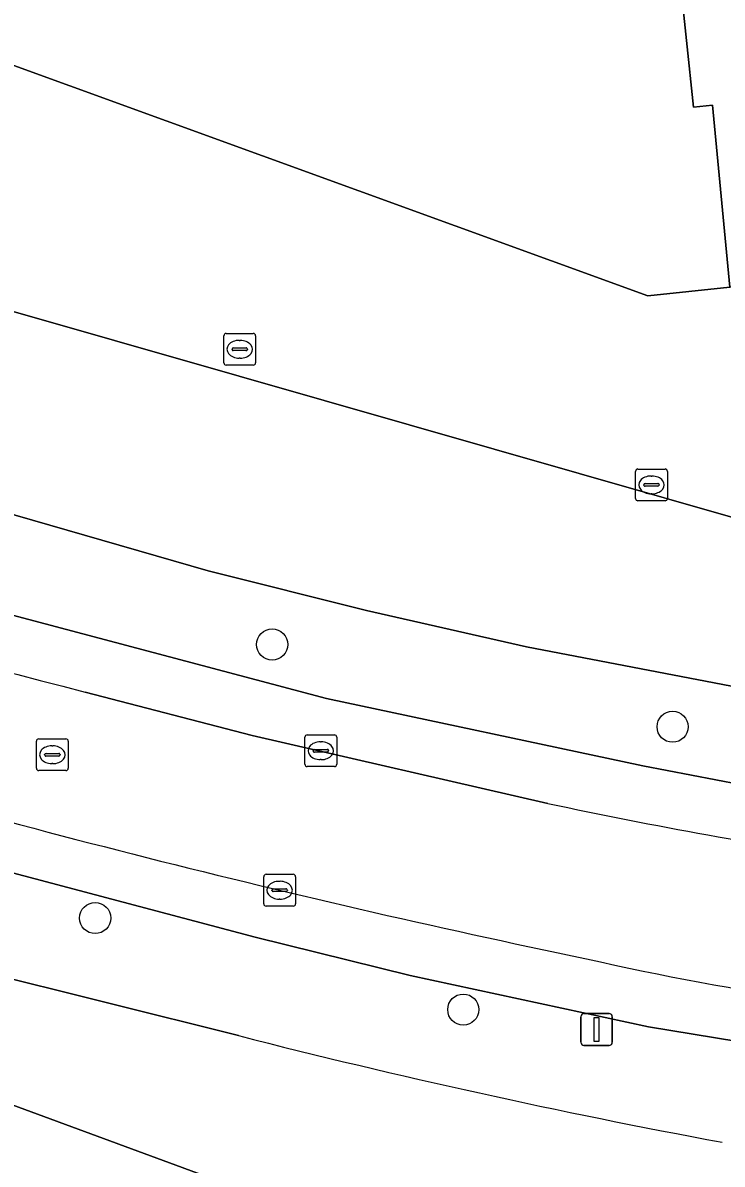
# Model space of a CAD drawing. Extents: x 160023 to 161302, y 384750 to 385707.
# Drawn here: x 161025.2 to 161047.19, y 385065.52 to 385101.4 of the extents above; entities that cross this region are included whole.
import ezdxf

# ---------------------------------------------------------------- set-up
doc = ezdxf.new("R2010")
doc.units = 0
for name, color, linetype in [('IMGEO_Boom', 7, 'Continuous'), ('IMGEO_Erf', 7, 'Continuous'), ('IMGEO_Groenvoorziening', 7, 'Continuous'), ('IMGEO_Kolk', 7, 'Continuous'), ('IMGEO_Lichtmast', 7, 'Continuous'), ('IMGEO_Pand', 7, 'Continuous'), ('IMGEO_Parkeervlak_open', 7, 'Continuous'), ('IMGEO_Rijbaan_lokaal_open', 7, 'Continuous'), ('IMGEO_Rioolput', 7, 'Continuous'), ('IMGEO_Voetpad_open', 7, 'Continuous')]:
    doc.layers.add(name, color=color, linetype=linetype)

msp = doc.modelspace()

# ---------------------------------------------------------------- linework, layer by layer
at = {"layer": 'IMGEO_Boom'}
for centre in [(161033.036, 385081.858), (161045.628, 385079.272), (161027.47, 385073.258), (161039.046, 385070.377)]:
    msp.add_circle(centre, 0.489, dxfattribs=at)
at = {"layer": 'IMGEO_Erf'}
msp.add_lwpolyline([(161017.291, 385122.861), (161015.758, 385118.844), (161016.311, 385118.633), (161015.34, 385116.085), (161014.801, 385116.293), (161013.238, 385112.255), (161013.799, 385112.04), (161012.851, 385109.565), (161012.296, 385109.772), (161010.576, 385105.283), (161014.542, 385103.835), (161044.85, 385092.818), (161047.429, 385093.089), (161046.879, 385098.813), (161046.282, 385098.75), (161045.843, 385102.956), (161046.44, 385103.018), (161045.84, 385108.289), (161045.222, 385108.209), (161044.817, 385112.403), (161045.414, 385112.461), (161044.809, 385117.735), (161044.199, 385117.656), (161043.745, 385121.841)], dxfattribs=at)
at = {"layer": 'IMGEO_Groenvoorziening'}
msp.add_lwpolyline([(161031.976, 385069.56), (161023.728, 385071.614), (161015.536, 385073.88), (161009.636, 385075.793), (161008.426, 385076.185), (161007.975, 385076.322), (161005.614, 385069.847), (161008.085, 385068.878), (161009.442, 385073.065), (161045.011, 385059.952), (161042.959, 385054.45), (161041.523, 385050.598), (161042.398, 385048.907), (161059.885, 385062.788), (161058.335, 385064.735)], dxfattribs=at)
msp.add_arc((161089.544, 385294.662), 232.347, 255.65464, 259.49603, dxfattribs=at)
at = {"layer": 'IMGEO_Kolk'}
for p, q in [((161031.515, 385090.715), (161031.515, 385091.567)), ((161031.59, 385091.641), (161032.442, 385091.641)), ((161032.003, 385091.421), (161032.028, 385091.421)), ((161032.516, 385091.567), (161032.516, 385090.715)), ((161031.774, 385091.135), (161031.774, 385091.147)), ((161032.212, 385091.098), (161031.814, 385091.098)), ((161031.817, 385091.184), (161032.215, 385091.184)), ((161032.258, 385091.147), (161032.258, 385091.135)), ((161032.026, 385090.861), (161032.001, 385090.861)), ((161032.442, 385090.641), (161031.59, 385090.641)), ((161044.462, 385086.45), (161044.462, 385087.302)), ((161044.537, 385087.376), (161045.389, 385087.376)), ((161044.95, 385087.156), (161044.975, 385087.156)), ((161045.463, 385087.302), (161045.463, 385086.45)), ((161044.721, 385086.87), (161044.721, 385086.882)), ((161045.159, 385086.833), (161044.761, 385086.833)), ((161044.764, 385086.919), (161045.162, 385086.919)), ((161045.205, 385086.882), (161045.205, 385086.87)), ((161045.389, 385086.376), (161044.537, 385086.376)), ((161044.973, 385086.596), (161044.948, 385086.596)), ((161034.064, 385078.092), (161034.064, 385078.944)), ((161034.139, 385079.018), (161034.991, 385079.018)), ((161035.065, 385078.944), (161035.065, 385078.092)), ((161034.323, 385078.512), (161034.323, 385078.524)), ((161034.761, 385078.475), (161034.363, 385078.475)), ((161034.366, 385078.561), (161034.764, 385078.561)), ((161034.552, 385078.798), (161034.577, 385078.798)), ((161034.807, 385078.524), (161034.807, 385078.512)), ((161034.575, 385078.238), (161034.55, 385078.238)), ((161034.991, 385078.018), (161034.139, 385078.018)), ((161032.77, 385073.706), (161032.77, 385074.558)), ((161032.845, 385074.632), (161033.697, 385074.632)), ((161033.771, 385074.558), (161033.771, 385073.706)), ((161033.072, 385074.175), (161033.47, 385074.175)), ((161033.258, 385074.412), (161033.283, 385074.412)), ((161033.029, 385074.126), (161033.029, 385074.138)), ((161033.467, 385074.089), (161033.069, 385074.089)), ((161033.281, 385073.852), (161033.256, 385073.852)), ((161033.513, 385074.138), (161033.513, 385074.126)), ((161033.697, 385073.632), (161032.845, 385073.632))]:
    msp.add_line(p, q, dxfattribs=at)
for points in [[(161031.515, 385090.715), (161031.515, 385091.567)], [(161031.59, 385091.641), (161032.442, 385091.641)], [(161032.516, 385091.567), (161032.516, 385090.715)], [(161032.442, 385090.641), (161031.59, 385090.641)], [(161044.462, 385086.45), (161044.462, 385087.302)], [(161044.537, 385087.376), (161045.389, 385087.376)], [(161045.463, 385087.302), (161045.463, 385086.45)], [(161045.389, 385086.376), (161044.537, 385086.376)], [(161034.064, 385078.092), (161034.064, 385078.944)], [(161034.139, 385079.018), (161034.991, 385079.018)], [(161035.065, 385078.944), (161035.065, 385078.092)], [(161034.991, 385078.018), (161034.139, 385078.018)], [(161032.77, 385073.706), (161032.77, 385074.558)], [(161032.845, 385074.632), (161033.697, 385074.632)], [(161033.771, 385074.558), (161033.771, 385073.706)], [(161033.697, 385073.632), (161032.845, 385073.632)]]:
    msp.add_lwpolyline(points, dxfattribs=at)
for centre, radius, start, end in [((161031.592, 385091.565), 0.0765, 91.552, 178.448), ((161031.592, 385091.565), 0.0765, 91.552, 178.448), ((161032.44, 385091.565), 0.0765, 1.552, 88.448), ((161032.44, 385091.565), 0.0765, 1.552, 88.448), ((161031.814, 385091.144), 0.0403, 85.8775, 175.7526), ((161031.811, 385091.134), 0.0366, 178.938, 274.7102), ((161032.215, 385091.141), 0.043, 264.8664, 352.4533), ((161032.219, 385091.146), 0.0386, 1.7309, 96.639), ((161031.592, 385090.717), 0.0765, 181.552, 268.448), ((161031.592, 385090.717), 0.0765, 181.552, 268.448), ((161032.44, 385090.717), 0.0765, 271.552, 358.448), ((161032.44, 385090.717), 0.0765, 271.552, 358.448), ((161044.539, 385087.3), 0.0765, 91.552, 178.448), ((161044.539, 385087.3), 0.0765, 91.552, 178.448), ((161045.387, 385087.3), 0.0765, 1.552, 88.448), ((161045.387, 385087.3), 0.0765, 1.552, 88.448), ((161044.761, 385086.879), 0.0403, 85.8775, 175.7526), ((161044.758, 385086.869), 0.0366, 178.938, 274.7102), ((161045.162, 385086.876), 0.043, 264.8664, 352.4533), ((161045.166, 385086.881), 0.0386, 1.7309, 96.639), ((161044.539, 385086.452), 0.0765, 181.552, 268.448), ((161044.539, 385086.452), 0.0765, 181.552, 268.448), ((161045.387, 385086.452), 0.0765, 271.552, 358.448), ((161045.387, 385086.452), 0.0765, 271.552, 358.448), ((161034.141, 385078.942), 0.0765, 91.552, 178.448), ((161034.141, 385078.942), 0.0765, 91.552, 178.448), ((161034.989, 385078.942), 0.0765, 1.552, 88.448), ((161034.989, 385078.942), 0.0765, 1.552, 88.448), ((161034.363, 385078.521), 0.0403, 85.8775, 175.7526), ((161034.36, 385078.511), 0.0366, 178.938, 274.7102), ((161034.764, 385078.518), 0.043, 264.8664, 352.4533), ((161034.768, 385078.523), 0.0386, 1.7309, 96.639), ((161034.141, 385078.094), 0.0765, 181.552, 268.448), ((161034.141, 385078.094), 0.0765, 181.552, 268.448), ((161034.989, 385078.094), 0.0765, 271.552, 358.448), ((161034.989, 385078.094), 0.0765, 271.552, 358.448), ((161032.847, 385074.556), 0.0765, 91.552, 178.448), ((161032.847, 385074.556), 0.0765, 91.552, 178.448), ((161033.695, 385074.556), 0.0765, 1.552, 88.448), ((161033.695, 385074.556), 0.0765, 1.552, 88.448), ((161033.069, 385074.135), 0.0403, 85.8775, 175.7526), ((161033.474, 385074.137), 0.0386, 1.7309, 96.639), ((161033.066, 385074.125), 0.0366, 178.938, 274.7102), ((161033.47, 385074.132), 0.043, 264.8664, 352.4533), ((161032.847, 385073.708), 0.0765, 181.552, 268.448), ((161032.847, 385073.708), 0.0765, 181.552, 268.448), ((161033.695, 385073.708), 0.0765, 271.552, 358.448), ((161033.695, 385073.708), 0.0765, 271.552, 358.448)]:
    msp.add_arc(centre, radius, start, end, dxfattribs=at)
for centre, major_axis, ratio, start_param, end_param in [((161032.002, 385091.141), (-0.387, 0.002), 0.722429, 4.712389, 7.853982), ((161032.027, 385091.141), (-0.39, 0.002), 0.717154, 1.570796, 4.712389), ((161044.949, 385086.876), (-0.387, 0.002), 0.722429, 4.712389, 7.853982), ((161044.974, 385086.876), (-0.39, 0.002), 0.717154, 1.570796, 4.712389), ((161034.551, 385078.518), (-0.387, 0.002), 0.722429, 4.712389, 7.853982), ((161034.576, 385078.518), (-0.39, 0.002), 0.717154, 1.570796, 4.712389), ((161033.257, 385074.132), (-0.387, 0.002), 0.722429, 4.712389, 7.853982), ((161033.282, 385074.132), (-0.39, 0.002), 0.717154, 1.570796, 4.712389)]:
    msp.add_ellipse(centre, major_axis=major_axis, ratio=ratio, start_param=start_param, end_param=end_param, dxfattribs=at)
at = {"layer": 'IMGEO_Lichtmast'}
for p, q in [((161042.84, 385070.252), (161043.63, 385070.252)), ((161043.63, 385070.252), (161042.84, 385070.252)), ((161042.74, 385069.352), (161042.74, 385070.152)), ((161042.74, 385070.152), (161042.74, 385069.352)), ((161043.73, 385070.152), (161043.73, 385069.352)), ((161043.73, 385069.352), (161043.73, 385070.152)), ((161043.63, 385069.252), (161042.84, 385069.252)), ((161042.84, 385069.252), (161043.63, 385069.252))]:
    msp.add_line(p, q, dxfattribs=at)
msp.add_lwpolyline([(161043.16, 385070.127), (161043.31, 385070.127), (161043.31, 385069.377), (161043.16, 385069.377), (161043.16, 385070.127)], dxfattribs=at)
for centre, start, end in [((161042.84, 385070.152), 90, 180), ((161042.84, 385070.152), 90, 180), ((161043.63, 385070.152), 0, 90), ((161043.63, 385070.152), 360, 90), ((161042.84, 385069.352), 180, 270), ((161042.84, 385069.352), 180, 270), ((161043.63, 385069.352), 270, 0), ((161043.63, 385069.352), 270, 0)]:
    msp.add_arc(centre, 0.1, start, end, dxfattribs=at)
at = {"layer": 'IMGEO_Pand'}
msp.add_lwpolyline([(161043.745, 385121.841), (161044.199, 385117.656), (161044.809, 385117.735), (161045.414, 385112.461), (161044.817, 385112.403), (161045.222, 385108.209), (161045.84, 385108.289), (161046.44, 385103.018), (161045.843, 385102.956), (161046.282, 385098.75), (161046.879, 385098.813), (161047.429, 385093.089), (161056.277, 385094.057), (161052.064, 385132.449)], dxfattribs=at)
at = {"layer": 'IMGEO_Parkeervlak_open'}
for points in [[(161031.996, 385090.294), (161012.53, 385095.865), (160995.092, 385100.855), (160994.058, 385098.141)], [(160995.178, 385095.747), (161002.906, 385092.79), (161012.393, 385089.642), (161017.165, 385088.171), (161031.021, 385084.178), (161036.001, 385082.922), (161041.029, 385081.781), (161050.268, 385080.014), (161056.711, 385079.164)], [(161053.971, 385076.396), (161048.521, 385077.31), (161044.696, 385078.038), (161034.747, 385080.16), (161024.873, 385082.779), (161014.821, 385085.638), (161005.365, 385088.676), (161000, 385090.558), (160998.737, 385091.001)], [(161058.862, 385081.654), (161058.8, 385082.625), (161031.996, 385090.294)], [(161027.159, 385080.364), (161032.412, 385079), (161041.707, 385076.862)], [(161016.913, 385076.789), (161032.499, 385072.66), (161037.372, 385071.453), (161044.869, 385069.832), (161049.087, 385069.144), (161057.319, 385068.084), (161067.009, 385068.22), (161071.884, 385068.717), (161084.923, 385070.145), (161094.623, 385071.16)]]:
    msp.add_lwpolyline(points, dxfattribs=at)
msp.add_lwpolyline([(161009.442, 385073.065), (161008.085, 385068.878), (161007.749, 385068.022), (161019.749, 385063.397), (161031.468, 385058.879), (161042.959, 385054.45), (161045.011, 385059.952)], close=True, dxfattribs=at)
for centre, radius, start, end in [((161102.524, 385377.068), 306.126, 251.37152, 255.74788), ((161111.85, 385402.817), 337.946, 253.26095, 258.23129), ((161075.079, 385233.075), 159.738, 257.94092, 261.62123), ((161062.742, 385158.937), 89.192, 257.16055, 266.49213)]:
    msp.add_arc(centre, radius, start, end, dxfattribs=at)
at = {"layer": 'IMGEO_Rijbaan_lokaal_open'}
msp.add_lwpolyline([(161014.542, 385103.835), (161010.576, 385105.283), (161001.039, 385108.926), (160999.082, 385109.665), (160998.527, 385109.875), (160995.092, 385100.855), (161012.53, 385095.865), (161031.996, 385090.294), (161058.8, 385082.625), (161058.424, 385088.464), (161057.783, 385094.215), (161056.277, 385094.057), (161047.429, 385093.089), (161044.85, 385092.818)], close=True, dxfattribs=at)
msp.add_lwpolyline([(161041.707, 385076.862), (161032.412, 385079), (161027.159, 385080.364)], dxfattribs=at)
for centre, radius, start, end in [((161102.524, 385377.068), 306.126, 251.37152, 255.74788), ((161111.85, 385402.817), 337.946, 253.26095, 258.23129), ((161075.079, 385233.075), 159.738, 257.94092, 261.62123), ((161062.742, 385158.937), 89.192, 257.16055, 266.49213)]:
    msp.add_arc(centre, radius, start, end, dxfattribs=at)
at = {"layer": 'IMGEO_Rioolput'}
for p, q in [((161025.623, 385077.966), (161025.623, 385078.818)), ((161025.698, 385078.892), (161026.55, 385078.892)), ((161026.624, 385078.818), (161026.624, 385077.966)), ((161026.111, 385078.672), (161026.136, 385078.672)), ((161025.882, 385078.386), (161025.882, 385078.398)), ((161026.32, 385078.349), (161025.922, 385078.349)), ((161025.925, 385078.435), (161026.323, 385078.435)), ((161026.134, 385078.112), (161026.109, 385078.112)), ((161026.366, 385078.398), (161026.366, 385078.386)), ((161026.55, 385077.892), (161025.698, 385077.892))]:
    msp.add_line(p, q, dxfattribs=at)
for points in [[(161025.623, 385077.966), (161025.623, 385078.818)], [(161025.698, 385078.892), (161026.55, 385078.892)], [(161026.624, 385078.818), (161026.624, 385077.966)], [(161026.55, 385077.892), (161025.698, 385077.892)]]:
    msp.add_lwpolyline(points, dxfattribs=at)
for centre, radius, start, end in [((161025.7, 385078.816), 0.0765, 91.552, 178.448), ((161025.7, 385078.816), 0.0765, 91.552, 178.448), ((161026.548, 385078.816), 0.0765, 1.552, 88.448), ((161026.548, 385078.816), 0.0765, 1.552, 88.448), ((161025.922, 385078.395), 0.0403, 85.8775, 175.7526), ((161025.919, 385078.385), 0.0366, 178.938, 274.7102), ((161026.323, 385078.392), 0.043, 264.8664, 352.4533), ((161026.327, 385078.397), 0.0386, 1.7309, 96.639), ((161025.7, 385077.968), 0.0765, 181.552, 268.448), ((161025.7, 385077.968), 0.0765, 181.552, 268.448), ((161026.548, 385077.968), 0.0765, 271.552, 358.448), ((161026.548, 385077.968), 0.0765, 271.552, 358.448)]:
    msp.add_arc(centre, radius, start, end, dxfattribs=at)
for centre, major_axis, ratio, start_param, end_param in [((161026.11, 385078.392), (-0.387, 0.002), 0.722429, 4.712389, 7.853982), ((161026.135, 385078.392), (-0.39, 0.002), 0.717154, 1.570796, 4.712389)]:
    msp.add_ellipse(centre, major_axis=major_axis, ratio=ratio, start_param=start_param, end_param=end_param, dxfattribs=at)
at = {"layer": 'IMGEO_Voetpad_open'}
for points in [[(161056.711, 385079.164), (161050.268, 385080.014), (161041.029, 385081.781), (161036.001, 385082.922), (161031.021, 385084.178), (161017.165, 385088.171), (161012.393, 385089.642), (161002.906, 385092.79), (160995.178, 385095.747), (160990.824, 385097.272)], [(160998.737, 385091.001), (161000, 385090.558), (161005.365, 385088.676), (161014.821, 385085.638), (161024.873, 385082.779), (161034.747, 385080.16), (161044.696, 385078.038), (161048.521, 385077.31), (161053.971, 385076.396)], [(161014.517, 385079.191), (161012.915, 385079.677), (161012.237, 385077.73), (161011.055, 385078.007), (161010.979, 385077.766), (161010.357, 385077.891), (161009.636, 385075.793), (161015.536, 385073.88), (161023.728, 385071.614), (161031.976, 385069.56)], [(161094.623, 385071.16), (161084.923, 385070.145), (161071.884, 385068.717), (161067.009, 385068.22), (161057.319, 385068.084), (161049.087, 385069.144), (161044.869, 385069.832), (161037.372, 385071.453), (161032.499, 385072.66), (161016.913, 385076.789)]]:
    msp.add_lwpolyline(points, dxfattribs=at)
msp.add_arc((161089.544, 385294.662), 232.347, 255.65464, 259.49603, dxfattribs=at)

doc.saveas('drawing.dxf')
